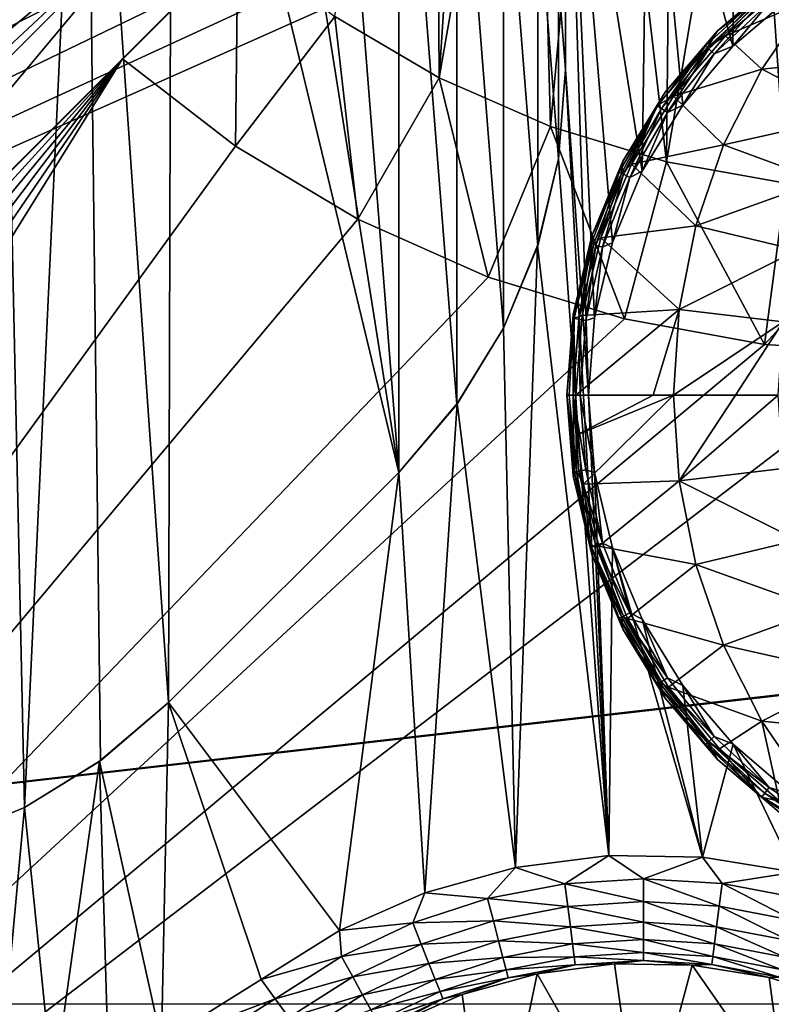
# Model space of a CAD drawing. Header units: metres. Extents: x -205 to 205, y -104 to 104.
# Tile 585 of 656: x -45.78 to -38.85, y -54.57 to -45.5. Entities that reach past the tile are written whole.
import ezdxf

# ---------------------------------------------------------------- set-up
doc = ezdxf.new("R2010")
doc.units = ezdxf.units.M
doc.layers.add('solid_01_2-CONSUMER_EHM_BOX_SW0001', color=7, linetype='CONTINUOUS')

msp = doc.modelspace()

# ---------------------------------------------------------------- linework, layer by layer
at = {"layer": 'solid_01_2-CONSUMER_EHM_BOX_SW0001'}
for points in [[(-200.010849, -74.958488), (-200.010773, 75.041512), (-0.010778, 75.04142)], [(-0.010849, -74.95858), (-200.010849, -74.958488), (-0.010778, 75.04142)], [(-43.000065, -37.458561, 75), (-63.601807, -24.424149, 75), (-63.60397, -54.56757, 75)], [(-42.945229, -38.233303, 75), (-43.000065, -37.458561, 75), (-63.60397, -54.56757, 75)], [(-42.77953, -39.000404, 75), (-42.945229, -38.233303, 75), (-63.60397, -54.56757, 75)], [(-42.505062, -39.738918, 75), (-42.77953, -39.000404, 75), (-63.60397, -54.56757, 75)], [(-42.128551, -40.429611, 75), (-42.505062, -39.738918, 75), (-63.60397, -54.56757, 75)], [(-41.91357, -46.035057, 63.099998), (-42.877831, -45.470287, 63.099998), (-41.95409, -39.728001, 63.099998)], [(-41.91357, -46.035057, 63.099998), (-41.95409, -39.728001, 63.099998), (-41.545155, -40.397488, 63.099998)], [(-41.657528, -41.059326, 75), (-42.128551, -40.429611, 75), (-63.60397, -54.56757, 75)], [(-41.91357, -46.035057, 63.099998), (-41.545155, -40.397488, 63.099998), (-41.034801, -40.993294, 63.099998)], [(-46.000111, -40.708561, 3.5), (-46.498997, -53.072903, 3.5), (-45.737892, -52.757637, 3.5)], [(-46.000111, -40.708561, 3.5), (-45.737892, -52.757637, 3.5), (-45.178806, -40.773197, 3.5)], [(-45.178806, -40.773197, 3.5), (-45.737892, -52.757637, 3.5), (-45.035488, -52.327194, 3.5)], [(-45.178806, -40.773197, 3.5), (-45.035488, -52.327194, 3.5), (-44.409084, -51.792191, 3.5)], [(-45.178806, -40.773197, 3.5), (-44.409084, -51.792191, 3.5), (-44.377731, -40.965515, 3.5)], [(-44.377731, -40.965515, 3.5), (-44.409084, -51.792191, 3.5), (-42.287762, -49.670872, 3.5)], [(-44.377731, -40.965515, 3.5), (-42.287762, -49.670872, 3.5), (-43.616615, -41.280781, 3.5)], [(-40.88932, -46.48283, 63.099998), (-41.91357, -46.035057, 63.099998), (-41.034801, -40.993294, 63.099998)], [(-40.88932, -46.48283, 63.099998), (-41.034801, -40.993294, 63.099998), (-40.438995, -41.503647, 63.099998)], [(-41.100834, -41.616024, 75), (-41.657528, -41.059326, 75), (-63.60397, -54.56757, 75)], [(-43.616615, -41.280781, 3.5), (-42.287762, -49.670872, 3.5), (-42.914196, -41.711224, 3.5)], [(-39.819557, -46.807171, 63.099998), (-40.88932, -46.48283, 63.099998), (-40.438995, -41.503647, 63.099998)], [(-39.819557, -46.807171, 63.099998), (-40.438995, -41.503647, 63.099998), (-39.769508, -41.912586, 63.099998)], [(-40.471119, -42.087048, 75), (-41.100834, -41.616024, 75), (-63.60397, -54.56757, 75)], [(-42.914196, -41.711224, 3.5), (-42.287762, -49.670872, 3.5), (-42.287773, -42.246235, 3.5)], [(-39.819557, -46.807171, 63.099998), (-39.769508, -41.912586, 63.099998), (-39.045155, -42.213844, 63.099998)], [(-39.780426, -42.463554, 75), (-40.471119, -42.087048, 75), (-63.60397, -54.56757, 75)], [(-42.287773, -42.246235, 3.5), (-42.287762, -49.670872, 3.5), (-41.75275, -49.044453, 3.5)], [(-42.287773, -42.246235, 3.5), (-41.75275, -49.044453, 3.5), (-41.752758, -42.872654, 3.5)], [(-38.719475, -47.003571, 63.099998), (-39.819557, -46.807171, 63.099998), (-39.045155, -42.213844, 63.099998)], [(-38.719475, -47.003571, 63.099998), (-39.045155, -42.213844, 63.099998), (-38.291515, -42.39439, 63.099998)], [(-39.041912, -42.738026, 75), (-39.780426, -42.463554, 75), (-63.60397, -54.56757, 75)], [(-40.814713, -45.137249, 13.5), (-40.751259, -45.958538, 13.5), (-40.741215, -42.507816, 13.5)], [(-40.539307, -48.958561, 13.5), (-40.741215, -42.507816, 13.5), (-40.751259, -45.958538, 13.5)], [(-40.043549, -46.893223, 13.5), (-39.987732, -42.918556, 13.5), (-40.741215, -42.507816, 13.5)], [(-40.483349, -48.247166, 13.5), (-40.741215, -42.507816, 13.5), (-40.539307, -48.958561, 13.5)], [(-40.31673, -47.552895, 13.5), (-40.043549, -46.893223, 13.5), (-40.741215, -42.507816, 13.5)], [(-40.483349, -48.247166, 13.5), (-40.31673, -47.552895, 13.5), (-40.741215, -42.507816, 13.5)], [(-38.274811, -42.903725, 75), (-39.041912, -42.738026, 75), (-63.60397, -54.56757, 75)], [(-37.500069, -42.958565, 75), (-38.274811, -42.903725, 75), (-63.60397, -54.56757, 75)], [(38.274673, -42.903759, 75), (-63.60397, -54.56757, 75), (63.596031, -54.576706, 75)], [(38.274673, -42.903759, 75), (37.499931, -42.958599, 75), (-63.60397, -54.56757, 75)], [(-41.752758, -42.872654, 3.5), (-41.75275, -49.044453, 3.5), (-41.322304, -48.342041, 3.5)], [(-41.752758, -42.872654, 3.5), (-41.322304, -48.342041, 3.5), (-41.322308, -43.575069, 3.5)], [(-40.043549, -46.893223, 13.5), (-39.670528, -46.284409, 13.5), (-39.987732, -42.918556, 13.5)], [(-39.206863, -45.741447, 13.5), (-39.182079, -43.217976, 13.5), (-39.987732, -42.918556, 13.5)], [(-39.670528, -46.284409, 13.5), (-39.206863, -45.741447, 13.5), (-39.987732, -42.918556, 13.5)], [(37.499931, -42.958599, 75), (-37.500069, -42.958565, 75), (-63.60397, -54.56757, 75)], [(-39.206863, -45.741447, 13.5), (-38.663963, -45.277706, 13.5), (-39.182079, -43.217976, 13.5)], [(-41.322308, -43.575069, 3.5), (-41.322304, -48.342041, 3.5), (-41.007034, -47.580929, 3.5)], [(-41.322308, -43.575069, 3.5), (-41.007034, -47.580929, 3.5), (-41.007038, -44.336182, 3.5)], [(-44.865807, -43.77087, 63.120499), (-50.740128, -49.644348, 65.42598), (-45.893673, -44.798588, 69.5)], [(-44.356373, -44.322094, 63.120499), (-50.740128, -49.644348, 65.42598), (-44.865807, -43.77087, 63.120499)], [(-44.356373, -44.322094, 63.120499), (-59.312485, -59.276058, 69), (-59.8363, -58.739212, 69)], [(-44.356373, -44.322094, 63.120499), (-59.8363, -58.739212, 69), (-50.740128, -49.644348, 65.42598)], [(-44.356373, -44.322094, 63.120499), (-49.73373, -50.759262, 65.447258), (-59.312485, -59.276058, 69)], [(-44.356373, -44.322094, 63.120499), (-43.805225, -44.831608, 63.120499), (-49.73373, -50.759262, 65.447258)], [(-41.007038, -44.336182, 3.5), (-41.007034, -47.580929, 3.5), (-40.814713, -46.779854, 3.5)], [(-41.007038, -44.336182, 3.5), (-40.814713, -46.779854, 3.5), (-40.814713, -45.137257, 3.5)], [(-44.833088, -45.859322, 69.5), (-43.769485, -44.795872, 63.099998), (-43.769485, -44.795872, 69.5)], [(-43.792831, -46.662453, 69.5), (-44.833088, -45.859322, 69.5), (-43.769485, -44.795872, 69.5)], [(-43.805225, -44.831608, 63.120499), (-43.769485, -44.795872, 63.099998), (-44.833088, -45.859322, 69.5)], [(-42.877831, -45.470287, 69.5), (-43.792831, -46.662453, 69.5), (-43.769485, -44.795872, 69.5)], [(-43.805225, -44.831608, 63.120499), (-44.833088, -45.859322, 69.5), (-49.73373, -50.759262, 65.447258)], [(-40.750076, -45.958557, 3.5), (-40.751259, -45.958538, 13.5), (-40.814713, -45.137249, 13.5)], [(-40.814713, -45.137257, 3.5), (-40.750076, -45.958557, 3.5), (-40.814713, -45.137249, 13.5)], [(-40.814713, -45.137257, 3.5), (-40.814713, -46.779854, 3.5), (-40.750076, -45.958557, 3.5)], [(-39.348068, -45.599808, 13.7), (-39.348068, -45.599808, 17.098219), (-38.781292, -45.115734, 17.098219)], [(-38.926796, -45.275063, 17.216368), (-38.781292, -45.115734, 17.098219), (-39.348068, -45.599808, 17.098219)], [(-38.781292, -45.115738, 13.7), (-39.348068, -45.599808, 13.7), (-38.781292, -45.115734, 17.098219)], [(-38.941391, -45.256767, 13.623464), (-39.348068, -45.599808, 13.7), (-38.781292, -45.115738, 13.7)], [(-38.926796, -45.275063, 17.216368), (-39.276405, -45.646049, 17.260666), (-38.714825, -45.170513, 17.260666)], [(-38.501278, -45.311565, 17.425343), (-38.714825, -45.170513, 17.260666), (-39.276405, -45.646049, 17.260666)], [(-38.941391, -45.256767, 13.623464), (-39.46014, -45.738098, 13.623464), (-39.348068, -45.599808, 13.7)], [(-39.428322, -45.767624, 13.558523), (-39.46014, -45.738098, 13.623464), (-38.941391, -45.256767, 13.623464)], [(-39.442986, -45.754017, 17.216368), (-38.926796, -45.275063, 17.216368), (-39.348068, -45.599808, 17.098219)], [(-38.926796, -45.275063, 17.216368), (-39.442986, -45.754017, 17.216368), (-39.276405, -45.646049, 17.260666)], [(-38.914326, -45.290707, 13.558523), (-39.428322, -45.767624, 13.558523), (-38.941391, -45.256767, 13.623464)], [(-38.873814, -45.341503, 13.515164), (-38.663963, -45.277706, 13.5), (-39.206863, -45.741447, 13.5)], [(-38.914326, -45.290707, 13.558523), (-39.380692, -45.811817, 13.515164), (-39.428322, -45.767624, 13.558523)], [(-38.914326, -45.290707, 13.558523), (-38.873814, -45.341503, 13.515164), (-39.380692, -45.811817, 13.515164)], [(-39.380692, -45.811817, 13.515164), (-38.873814, -45.341503, 13.515164), (-39.206863, -45.741447, 13.5)], [(-38.941391, -45.953442, 17.563866), (-38.501278, -45.311565, 17.425343), (-39.276405, -45.646049, 17.260666)], [(-38.941391, -45.953442, 17.563866), (-37.721092, -45.832745, 17.920328), (-38.501278, -45.311565, 17.425343)], [(-42.877831, -45.470287, 69.5), (-42.664738, -47.335518, 69.5), (-43.792831, -46.662453, 69.5)], [(-42.877831, -45.470287, 69.5), (-42.877831, -45.470287, 63.099998), (-41.91357, -46.035057, 63.099998)], [(-42.877831, -45.470287, 69.5), (-41.91357, -46.035057, 63.099998), (-41.91357, -46.035057, 69.5)], [(-42.877831, -45.470287, 69.5), (-41.91357, -46.035057, 69.5), (-42.664738, -47.335518, 69.5)], [(-39.832138, -46.166588, 13.7), (-39.832138, -46.166588, 17.098219), (-39.348068, -45.599808, 17.098219)], [(-39.442986, -45.754017, 17.216368), (-39.348068, -45.599808, 17.098219), (-39.832138, -46.166588, 17.098219)], [(-39.348068, -45.599808, 13.7), (-39.832138, -46.166588, 13.7), (-39.348068, -45.599808, 17.098219)], [(-39.46014, -45.738098, 13.623464), (-39.832138, -46.166588, 13.7), (-39.348068, -45.599808, 13.7)], [(-39.442986, -45.754017, 17.216368), (-39.756256, -46.203957, 17.260666), (-39.276405, -45.646049, 17.260666)], [(-38.941391, -45.953442, 17.563866), (-39.276405, -45.646049, 17.260666), (-39.756256, -46.203957, 17.260666)], [(-39.905773, -46.288357, 17.160311), (-39.442986, -45.754017, 17.216368), (-39.832138, -46.166588, 17.098219)], [(-39.442986, -45.754017, 17.216368), (-39.905773, -46.288357, 17.160311), (-39.756256, -46.203957, 17.260666)], [(-39.46014, -45.738098, 13.623464), (-39.90136, -46.291367, 13.623464), (-39.832138, -46.166588, 13.7)], [(-39.865494, -46.315823, 13.558523), (-39.90136, -46.291367, 13.623464), (-39.46014, -45.738098, 13.623464)], [(-39.428322, -45.767624, 13.558523), (-39.865494, -46.315823, 13.558523), (-39.46014, -45.738098, 13.623464)], [(-39.428322, -45.767624, 13.558523), (-39.81181, -46.352425, 13.515164), (-39.865494, -46.315823, 13.558523)], [(-39.428322, -45.767624, 13.558523), (-39.380692, -45.811817, 13.515164), (-39.81181, -46.352425, 13.515164)], [(-39.81181, -46.352425, 13.515164), (-39.380692, -45.811817, 13.515164), (-39.670528, -46.284409, 13.5)], [(-39.380692, -45.811817, 13.515164), (-39.206863, -45.741447, 13.5), (-39.670528, -46.284409, 13.5)], [(-58.21785, -60.563206, 72), (-58.995285, -60.019485, 72), (-44.833088, -45.859322, 72)], [(-44.833088, -45.859322, 69.5), (-44.833088, -45.859322, 72), (-58.995285, -60.019485, 72)], [(-49.73373, -50.759262, 65.447258), (-44.833088, -45.859322, 69.5), (-58.995285, -60.019485, 72)], [(-57.374626, -60.996548, 72), (-58.21785, -60.563206, 72), (-44.833088, -45.859322, 72)], [(-56.479488, -61.312283, 72), (-57.374626, -60.996548, 72), (-44.833088, -45.859322, 72)], [(-55.550991, -61.50386, 72), (-56.479488, -61.312283, 72), (-44.833088, -45.859322, 72)], [(-54.604473, -61.568218, 72), (-55.550991, -61.50386, 72), (-44.833088, -45.859322, 72)], [(-43.792831, -46.662453, 72), (-54.604473, -61.568218, 72), (-44.833088, -45.859322, 72)], [(-43.792831, -46.662453, 69.5), (-43.792831, -46.662453, 72), (-44.833088, -45.859322, 72)], [(-43.792831, -46.662453, 69.5), (-44.833088, -45.859322, 72), (-44.833088, -45.859322, 69.5)], [(-38.941391, -45.953442, 17.563866), (-38.095932, -46.383846, 18.038307), (-37.721092, -45.832745, 17.920328)], [(-40.814713, -46.779854, 3.5), (-40.814705, -46.779827, 13.5), (-40.751259, -45.958538, 13.5)], [(-40.750076, -45.958557, 3.5), (-40.814713, -46.779854, 3.5), (-40.751259, -45.958538, 13.5)], [(-40.751259, -45.958538, 13.5), (-40.814705, -46.779827, 13.5), (-40.351997, -53.201195, 13.5)], [(-40.539307, -48.958561, 13.5), (-40.751259, -45.958538, 13.5), (-40.351997, -53.201195, 13.5)], [(-39.292759, -46.652866, 17.674458), (-38.941391, -45.953442, 17.563866), (-39.756256, -46.203957, 17.260666)], [(-39.292759, -46.652866, 17.674458), (-38.095932, -46.383846, 18.038307), (-38.941391, -45.953442, 17.563866)], [(-41.91357, -46.035057, 69.5), (-41.463902, -47.869511, 69.5), (-42.664738, -47.335518, 69.5)], [(-41.91357, -46.035057, 69.5), (-41.91357, -46.035057, 63.099998), (-40.88932, -46.48283, 63.099998)], [(-41.91357, -46.035057, 69.5), (-40.88932, -46.48283, 63.099998), (-40.88932, -46.48283, 69.5)], [(-41.91357, -46.035057, 69.5), (-40.88932, -46.48283, 69.5), (-41.463902, -47.869511, 69.5)], [(-40.221588, -46.802109, 13.7), (-40.221588, -46.802109, 17.098219), (-39.832138, -46.166588, 17.098219)], [(-39.905773, -46.288357, 17.160311), (-39.832138, -46.166588, 17.098219), (-40.221588, -46.802109, 17.098219)], [(-39.832138, -46.166588, 13.7), (-40.221588, -46.802109, 13.7), (-39.832138, -46.166588, 17.098219)], [(-39.90136, -46.291367, 13.623464), (-40.221588, -46.802109, 13.7), (-39.832138, -46.166588, 13.7)], [(-39.905773, -46.288357, 17.160311), (-40.142441, -46.830357, 17.260666), (-39.756256, -46.203957, 17.260666)], [(-39.292759, -46.652866, 17.674458), (-39.756256, -46.203957, 17.260666), (-40.142441, -46.830357, 17.260666)], [(-39.90136, -46.291367, 13.623464), (-40.255192, -46.904221, 13.623464), (-40.221588, -46.802109, 13.7)], [(-40.21608, -46.923054, 13.558523), (-40.255192, -46.904221, 13.623464), (-39.90136, -46.291367, 13.623464)], [(-40.234104, -46.914375, 17.216368), (-39.905773, -46.288357, 17.160311), (-40.221588, -46.802109, 17.098219)], [(-39.905773, -46.288357, 17.160311), (-40.234104, -46.914375, 17.216368), (-40.142441, -46.830357, 17.260666)], [(-39.865494, -46.315823, 13.558523), (-40.21608, -46.923054, 13.558523), (-39.90136, -46.291367, 13.623464)], [(-39.865494, -46.315823, 13.558523), (-40.157539, -46.951244, 13.515164), (-40.21608, -46.923054, 13.558523)], [(-39.865494, -46.315823, 13.558523), (-39.81181, -46.352425, 13.515164), (-40.157539, -46.951244, 13.515164)], [(-40.157539, -46.951244, 13.515164), (-39.81181, -46.352425, 13.515164), (-40.043549, -46.893223, 13.5)], [(-39.81181, -46.352425, 13.515164), (-39.670528, -46.284409, 13.5), (-40.043549, -46.893223, 13.5)], [(-39.292759, -46.652866, 17.674458), (-38.395092, -46.983654, 18.132467), (-38.095932, -46.383846, 18.038307)], [(-40.88932, -46.48283, 69.5), (-40.207951, -48.256481, 69.5), (-41.463902, -47.869511, 69.5)], [(-40.88932, -46.48283, 69.5), (-40.88932, -46.48283, 63.099998), (-39.819557, -46.807171, 63.099998)], [(-40.88932, -46.48283, 69.5), (-39.819557, -46.807171, 63.099998), (-39.819557, -46.807171, 69.5)], [(-40.88932, -46.48283, 69.5), (-39.819557, -46.807171, 69.5), (-40.207951, -48.256481, 69.5)], [(-43.792831, -46.662453, 72), (-42.664738, -47.335518, 72), (-54.604473, -61.568218, 72)], [(-42.664738, -47.335518, 69.5), (-42.664738, -47.335518, 72), (-43.792831, -46.662453, 72)], [(-42.664738, -47.335518, 69.5), (-43.792831, -46.662453, 72), (-43.792831, -46.662453, 69.5)], [(-39.54866, -47.396454, 17.755001), (-39.292759, -46.652866, 17.674458), (-40.142441, -46.830357, 17.260666)], [(-39.54866, -47.396454, 17.755001), (-38.395092, -46.983654, 18.132467), (-39.292759, -46.652866, 17.674458)], [(-40.814705, -46.779827, 13.5), (-41.008152, -47.580524, 13.5), (-40.351997, -53.201195, 13.5)], [(-41.007034, -47.580929, 3.5), (-41.008152, -47.580524, 13.5), (-40.814705, -46.779827, 13.5)], [(-40.814713, -46.779854, 3.5), (-41.007034, -47.580929, 3.5), (-40.814705, -46.779827, 13.5)], [(-40.506824, -47.490734, 13.7), (-40.506824, -47.490734, 17.098219), (-40.221588, -46.802109, 17.098219)], [(-40.234104, -46.914375, 17.216368), (-40.221588, -46.802109, 17.098219), (-40.506824, -47.490734, 17.098219)], [(-40.221588, -46.802109, 13.7), (-40.506824, -47.490734, 13.7), (-40.221588, -46.802109, 17.098219)], [(-40.255192, -46.904221, 13.623464), (-40.506824, -47.490734, 13.7), (-40.221588, -46.802109, 13.7)], [(-39.819557, -46.807171, 69.5), (-38.915398, -48.490837, 69.5), (-40.207951, -48.256481, 69.5)], [(-39.819557, -46.807171, 69.5), (-39.819557, -46.807171, 63.099998), (-38.719475, -47.003571, 63.099998)], [(-39.819557, -46.807171, 69.5), (-38.719475, -47.003571, 63.099998), (-38.719475, -47.003571, 69.5)], [(-39.819557, -46.807171, 69.5), (-38.719475, -47.003571, 69.5), (-38.915398, -48.490837, 69.5)], [(-40.255192, -46.904221, 13.623464), (-40.513729, -47.562962, 13.623464), (-40.506824, -47.490734, 13.7)], [(-40.472248, -47.575756, 13.558523), (-40.513729, -47.562962, 13.623464), (-40.255192, -46.904221, 13.623464)], [(-40.21608, -46.923054, 13.558523), (-40.472248, -47.575756, 13.558523), (-40.255192, -46.904221, 13.623464)], [(-40.234104, -46.914375, 17.216368), (-40.425354, -47.509682, 17.260666), (-40.142441, -46.830357, 17.260666)], [(-39.54866, -47.396454, 17.755001), (-40.142441, -46.830357, 17.260666), (-40.425354, -47.509682, 17.260666)], [(-40.157539, -46.951244, 13.515164), (-40.043549, -46.893223, 13.5), (-40.31673, -47.552895, 13.5)], [(-40.491364, -47.569859, 17.216368), (-40.234104, -46.914375, 17.216368), (-40.506824, -47.490734, 17.098219)], [(-40.234104, -46.914375, 17.216368), (-40.491364, -47.569859, 17.216368), (-40.425354, -47.509682, 17.260666)], [(-40.21608, -46.923054, 13.558523), (-40.41016, -47.59491, 13.515164), (-40.472248, -47.575756, 13.558523)], [(-40.21608, -46.923054, 13.558523), (-40.157539, -46.951244, 13.515164), (-40.41016, -47.59491, 13.515164)], [(-40.41016, -47.59491, 13.515164), (-40.157539, -46.951244, 13.515164), (-40.31673, -47.552895, 13.5)], [(-39.54866, -47.396454, 17.755001), (-38.612915, -47.620827, 18.201025), (-38.395092, -46.983654, 18.132467)], [(-38.719475, -47.003571, 69.5), (-37.603432, -47.069439, 69.5), (-38.915398, -48.490837, 69.5)], [(-37.603432, -47.069439, 69.5), (-37.603539, -48.569439, 69.5), (-38.915398, -48.490837, 69.5)], [(-42.664738, -47.335518, 72), (-41.463902, -47.869511, 72), (-54.604473, -61.568218, 72)], [(-41.463902, -47.869511, 69.5), (-41.463902, -47.869511, 72), (-42.664738, -47.335518, 72)], [(-41.463902, -47.869511, 69.5), (-42.664738, -47.335518, 72), (-42.664738, -47.335518, 69.5)], [(-39.704185, -48.169956, 17.803953), (-39.54866, -47.396454, 17.755001), (-40.425354, -47.509682, 17.260666)], [(-39.704185, -48.169956, 17.803953), (-38.612915, -47.620827, 18.201025), (-39.54866, -47.396454, 17.755001)], [(-40.680828, -48.2155, 13.7), (-40.680828, -48.2155, 17.098219), (-40.506824, -47.490734, 17.098219)], [(-40.491364, -47.569859, 17.216368), (-40.506824, -47.490734, 17.098219), (-40.680828, -48.2155, 17.098219)], [(-40.506824, -47.490734, 13.7), (-40.680828, -48.2155, 13.7), (-40.506824, -47.490734, 17.098219)], [(-40.513729, -47.562962, 13.623464), (-40.680828, -48.2155, 13.7), (-40.506824, -47.490734, 13.7)], [(-40.491364, -47.569859, 17.216368), (-40.597961, -48.225029, 17.260666), (-40.425354, -47.509682, 17.260666)], [(-39.704185, -48.169956, 17.803953), (-40.425354, -47.509682, 17.260666), (-40.597961, -48.225029, 17.260666)], [(-41.322304, -48.342041, 3.5), (-41.322285, -48.342007, 13.5), (-41.008152, -47.580524, 13.5)], [(-41.007034, -47.580929, 3.5), (-41.322304, -48.342041, 3.5), (-41.008152, -47.580524, 13.5)], [(-41.008152, -47.580524, 13.5), (-41.322285, -48.342007, 13.5), (-41.212288, -53.311172, 13.5)], [(-41.008152, -47.580524, 13.5), (-41.212288, -53.311172, 13.5), (-40.351997, -53.201195, 13.5)], [(-40.513729, -47.562962, 13.623464), (-40.6712, -48.25288, 13.623464), (-40.680828, -48.2155, 13.7)], [(-40.676479, -48.252083, 17.160311), (-40.491364, -47.569859, 17.216368), (-40.680828, -48.2155, 17.098219)], [(-40.491364, -47.569859, 17.216368), (-40.676479, -48.252083, 17.160311), (-40.597961, -48.225029, 17.260666)], [(-40.628273, -48.25935, 13.558523), (-40.6712, -48.25288, 13.623464), (-40.513729, -47.562962, 13.623464)], [(-40.472248, -47.575756, 13.558523), (-40.628273, -48.25935, 13.558523), (-40.513729, -47.562962, 13.623464)], [(-40.472248, -47.575756, 13.558523), (-40.564026, -48.269035, 13.515164), (-40.628273, -48.25935, 13.558523)], [(-40.472248, -47.575756, 13.558523), (-40.41016, -47.59491, 13.515164), (-40.564026, -48.269035, 13.515164)], [(-40.564026, -48.269035, 13.515164), (-40.41016, -47.59491, 13.515164), (-40.483349, -48.247166, 13.5)], [(-40.41016, -47.59491, 13.515164), (-40.31673, -47.552895, 13.5), (-40.483349, -48.247166, 13.5)], [(-39.704185, -48.169956, 17.803953), (-38.745277, -48.283306, 18.242687), (-38.612915, -47.620827, 18.201025)], [(-41.463902, -47.869511, 72), (-40.207951, -48.256481, 72), (-54.604473, -61.568218, 72)], [(-40.207951, -48.256481, 69.5), (-40.207951, -48.256481, 72), (-41.463902, -47.869511, 72)], [(-40.207951, -48.256481, 69.5), (-41.463902, -47.869511, 72), (-41.463902, -47.869511, 69.5)], [(-39.704185, -48.169956, 17.803953), (-40.597961, -48.225029, 17.260666), (-40.655975, -48.958561, 17.260666)], [(-39.704185, -48.169956, 17.803953), (-40.655975, -48.958561, 17.260666), (-39.942532, -48.958561, 17.717804)], [(-39.704185, -48.169956, 17.803953), (-39.942532, -48.958561, 17.717804), (-39.756363, -48.958561, 17.820374)], [(-39.704185, -48.169956, 17.803953), (-39.756363, -48.958561, 17.820374), (-38.745277, -48.283306, 18.242687)], [(-40.207951, -48.256481, 72), (-38.915398, -48.490837, 72), (-54.604473, -61.568218, 72)], [(-40.739307, -48.958561, 13.7), (-40.739307, -48.958561, 17.098219), (-40.680828, -48.2155, 17.098219)], [(-40.676479, -48.252083, 17.160311), (-40.680828, -48.2155, 17.098219), (-40.739307, -48.958561, 17.098219)], [(-40.680828, -48.2155, 13.7), (-40.739307, -48.958561, 13.7), (-40.680828, -48.2155, 17.098219)], [(-40.680672, -48.958561, 13.558523), (-40.739307, -48.958561, 13.7), (-40.680828, -48.2155, 13.7)], [(-40.717258, -48.958561, 17.189507), (-40.676479, -48.252083, 17.160311), (-40.739307, -48.958561, 17.098219)], [(-40.717258, -48.958561, 17.189507), (-40.655975, -48.958561, 17.260666), (-40.676479, -48.252083, 17.160311)], [(-40.6712, -48.25288, 13.623464), (-40.680672, -48.958561, 13.558523), (-40.680828, -48.2155, 13.7)], [(-40.628273, -48.25935, 13.558523), (-40.680672, -48.958561, 13.558523), (-40.6712, -48.25288, 13.623464)], [(-40.628273, -48.25935, 13.558523), (-40.6157, -48.958561, 13.515164), (-40.680672, -48.958561, 13.558523)], [(-40.676479, -48.252083, 17.160311), (-40.655975, -48.958561, 17.260666), (-40.597961, -48.225029, 17.260666)], [(-40.628273, -48.25935, 13.558523), (-40.564026, -48.269035, 13.515164), (-40.6157, -48.958561, 13.515164)], [(-40.564026, -48.269035, 13.515164), (-40.539307, -48.958561, 13.5), (-40.6157, -48.958561, 13.515164)], [(-40.564026, -48.269035, 13.515164), (-40.483349, -48.247166, 13.5), (-40.539307, -48.958561, 13.5)], [(-38.915398, -48.490837, 69.5), (-38.915398, -48.490837, 72), (-40.207951, -48.256481, 72)], [(-38.915398, -48.490837, 69.5), (-40.207951, -48.256481, 72), (-40.207951, -48.256481, 69.5)], [(-41.75275, -49.044453, 3.5), (-41.747787, -49.035603, 13.5), (-41.322285, -48.342007, 13.5)], [(-41.322304, -48.342041, 3.5), (-41.75275, -49.044453, 3.5), (-41.322285, -48.342007, 13.5)], [(-41.322285, -48.342007, 13.5), (-41.747787, -49.035603, 13.5), (-41.212288, -53.311172, 13.5)], [(-38.745277, -48.283306, 18.242687), (-39.756363, -48.958561, 17.820374), (-39.184742, -48.958561, 18.096916)], [(-38.745277, -48.283306, 18.242687), (-39.184742, -48.958561, 18.096916), (-38.789673, -48.958561, 18.256664)], [(-38.915398, -48.490837, 72), (-37.603539, -48.569439, 72), (-54.604473, -61.568218, 72)], [(-37.603539, -48.569439, 69.5), (-37.603539, -48.569439, 72), (-38.915398, -48.490837, 72)], [(-37.603539, -48.569439, 69.5), (-38.915398, -48.490837, 72), (-38.915398, -48.490837, 69.5)], [(-37.603539, -48.569439, 72), (-37.604473, -61.569439, 72), (-54.604473, -61.568218, 72)], [(-40.680824, -49.701649, 13.7), (-40.739307, -48.958561, 17.098219), (-40.739307, -48.958561, 13.7)], [(-40.680824, -49.701649, 13.7), (-40.680824, -49.701649, 17.098219), (-40.739307, -48.958561, 17.098219)], [(-40.6712, -49.664242, 13.623464), (-40.680824, -49.701649, 13.7), (-40.739307, -48.958561, 13.7)], [(-40.680672, -48.958561, 13.558523), (-40.6712, -49.664242, 13.623464), (-40.739307, -48.958561, 13.7)], [(-40.648056, -49.660755, 17.216368), (-40.717258, -48.958561, 17.189507), (-40.739307, -48.958561, 17.098219)], [(-40.680824, -49.701649, 17.098219), (-40.648056, -49.660755, 17.216368), (-40.739307, -48.958561, 17.098219)], [(-40.648056, -49.660755, 17.216368), (-40.655975, -48.958561, 17.260666), (-40.717258, -48.958561, 17.189507)], [(-40.680672, -48.958561, 13.558523), (-40.564026, -49.64809, 13.515164), (-40.628273, -49.657772, 13.558523)], [(-40.6157, -48.958561, 13.515164), (-40.564026, -49.64809, 13.515164), (-40.680672, -48.958561, 13.558523)], [(-40.628273, -49.657772, 13.558523), (-40.6712, -49.664242, 13.623464), (-40.680672, -48.958561, 13.558523)], [(-40.648056, -49.660755, 17.216368), (-40.64172, -49.32304, 17.260666), (-40.655975, -48.958561, 17.260666)], [(-39.942532, -48.958561, 17.717804), (-40.655975, -48.958561, 17.260666), (-40.64172, -49.32304, 17.260666)], [(-39.756363, -48.958561, 17.820374), (-40.64172, -49.32304, 17.260666), (-40.583576, -49.777382, 17.260666)], [(-39.756363, -48.958561, 17.820374), (-39.942532, -48.958561, 17.717804), (-40.64172, -49.32304, 17.260666)], [(-40.6157, -48.958561, 13.515164), (-40.539307, -48.958561, 13.5), (-40.483292, -49.670315, 13.5)], [(-40.564026, -49.64809, 13.515164), (-40.6157, -48.958561, 13.515164), (-40.483292, -49.670315, 13.5)], [(-39.704224, -49.746861, 17.803967), (-39.756363, -48.958561, 17.820374), (-40.583576, -49.777382, 17.260666)], [(-40.483292, -49.670315, 13.5), (-40.539307, -48.958561, 13.5), (-40.351997, -53.201195, 13.5)], [(-39.184742, -48.958561, 18.096916), (-39.756363, -48.958561, 17.820374), (-39.704224, -49.746861, 17.803967)], [(-38.789673, -48.958561, 18.256664), (-39.184742, -48.958561, 18.096916), (-39.704224, -49.746861, 17.803967)], [(-38.745274, -49.633801, 18.242689), (-38.789673, -48.958561, 18.256664), (-39.704224, -49.746861, 17.803967)], [(-41.747787, -49.035603, 13.5), (-42.287762, -49.670872, 13.5), (-42.046284, -53.54351, 13.5)], [(-42.287762, -49.670872, 3.5), (-42.287762, -49.670872, 13.5), (-41.747787, -49.035603, 13.5)], [(-41.75275, -49.044453, 3.5), (-42.287762, -49.670872, 3.5), (-41.747787, -49.035603, 13.5)], [(-41.747787, -49.035603, 13.5), (-42.046284, -53.54351, 13.5), (-41.212288, -53.311172, 13.5)], [(-40.648056, -49.660755, 17.216368), (-40.583576, -49.777382, 17.260666), (-40.64172, -49.32304, 17.260666)], [(-38.612915, -50.296265, 18.201031), (-38.745274, -49.633801, 18.242689), (-39.704224, -49.746861, 17.803967)], [(-42.287762, -49.670872, 13.5), (-44.409084, -51.792191, 13.5), (-42.833862, -53.891171, 13.5)], [(-42.287762, -49.670872, 3.5), (-44.409084, -51.792191, 13.5), (-42.287762, -49.670872, 13.5)], [(-42.287762, -49.670872, 3.5), (-44.409084, -51.792191, 3.5), (-44.409084, -51.792191, 13.5)], [(-42.287762, -49.670872, 13.5), (-42.833862, -53.891171, 13.5), (-42.046284, -53.54351, 13.5)], [(-40.680824, -49.701649, 17.098219), (-40.518837, -50.355736, 17.160311), (-40.648056, -49.660755, 17.216368)], [(-40.6712, -49.664242, 13.623464), (-40.513729, -50.35416, 13.623464), (-40.680824, -49.701649, 13.7)], [(-40.680824, -49.701649, 17.098219), (-40.506821, -50.426414, 17.098219), (-40.518837, -50.355736, 17.160311)], [(-40.506821, -50.426414, 13.7), (-40.506821, -50.426414, 17.098219), (-40.680824, -49.701649, 17.098219)], [(-40.680824, -49.701649, 13.7), (-40.506821, -50.426414, 13.7), (-40.680824, -49.701649, 17.098219)], [(-40.513729, -50.35416, 13.623464), (-40.506821, -50.426414, 13.7), (-40.680824, -49.701649, 13.7)], [(-40.628273, -49.657772, 13.558523), (-40.472248, -50.341366, 13.558523), (-40.6712, -49.664242, 13.623464)], [(-40.472248, -50.341366, 13.558523), (-40.513729, -50.35416, 13.623464), (-40.6712, -49.664242, 13.623464)], [(-40.648056, -49.660755, 17.216368), (-40.518837, -50.355736, 17.160311), (-40.583576, -49.777382, 17.260666)], [(-40.628273, -49.657772, 13.558523), (-40.564026, -49.64809, 13.515164), (-40.41016, -50.322216, 13.515164)], [(-40.628273, -49.657772, 13.558523), (-40.41016, -50.322216, 13.515164), (-40.472248, -50.341366, 13.558523)], [(-40.41016, -50.322216, 13.515164), (-40.564026, -49.64809, 13.515164), (-40.483292, -49.670315, 13.5)], [(-40.316612, -50.364594, 13.5), (-40.483292, -49.670315, 13.5), (-40.351997, -53.201195, 13.5)], [(-40.41016, -50.322216, 13.515164), (-40.483292, -49.670315, 13.5), (-40.316612, -50.364594, 13.5)], [(-39.704224, -49.746861, 17.803967), (-40.583576, -49.777382, 17.260666), (-40.44392, -50.349316, 17.260666)], [(-40.518837, -50.355736, 17.160311), (-40.44392, -50.349316, 17.260666), (-40.583576, -49.777382, 17.260666)], [(-39.548817, -50.520077, 17.755054), (-39.704224, -49.746861, 17.803967), (-40.44392, -50.349316, 17.260666)], [(-38.612915, -50.296265, 18.201031), (-39.704224, -49.746861, 17.803967), (-39.548817, -50.520077, 17.755054)], [(-40.518837, -50.355736, 17.160311), (-40.234108, -51.00275, 17.216368), (-40.44392, -50.349316, 17.260666)], [(-40.506821, -50.426414, 17.098219), (-40.234108, -51.00275, 17.216368), (-40.518837, -50.355736, 17.160311)], [(-40.472248, -50.341366, 13.558523), (-40.216084, -50.994068, 13.558523), (-40.513729, -50.35416, 13.623464)], [(-40.513729, -50.35416, 13.623464), (-40.255196, -51.012905, 13.623464), (-40.506821, -50.426414, 13.7)], [(-40.216084, -50.994068, 13.558523), (-40.255196, -51.012905, 13.623464), (-40.513729, -50.35416, 13.623464)], [(-40.472248, -50.341366, 13.558523), (-40.41016, -50.322216, 13.515164), (-40.157543, -50.965878, 13.515164)], [(-40.472248, -50.341366, 13.558523), (-40.157543, -50.965878, 13.515164), (-40.216084, -50.994068, 13.558523)], [(-40.234108, -51.00275, 17.216368), (-40.177601, -51.016712, 17.260666), (-40.44392, -50.349316, 17.260666)], [(-39.548817, -50.520077, 17.755054), (-40.44392, -50.349316, 17.260666), (-40.177601, -51.016712, 17.260666)], [(-40.157543, -50.965878, 13.515164), (-40.41016, -50.322216, 13.515164), (-40.316612, -50.364594, 13.5)], [(-38.395103, -50.933422, 18.132477), (-38.612915, -50.296265, 18.201031), (-39.548817, -50.520077, 17.755054)], [(-40.506821, -50.426414, 17.098219), (-40.221581, -51.115036, 17.098219), (-40.234108, -51.00275, 17.216368)], [(-40.221581, -51.115036, 13.7), (-40.221581, -51.115036, 17.098219), (-40.506821, -50.426414, 17.098219)], [(-40.506821, -50.426414, 13.7), (-40.221581, -51.115036, 13.7), (-40.506821, -50.426414, 17.098219)], [(-40.255196, -51.012905, 13.623464), (-40.221581, -51.115036, 13.7), (-40.506821, -50.426414, 13.7)], [(-40.316612, -50.364594, 13.5), (-40.351997, -53.201195, 13.5), (-39.486389, -53.216251, 13.5)], [(-40.043373, -51.024246, 13.5), (-40.316612, -50.364594, 13.5), (-39.486389, -53.216251, 13.5)], [(-40.157543, -50.965878, 13.515164), (-40.316612, -50.364594, 13.5), (-40.043373, -51.024246, 13.5)], [(-39.293114, -51.263409, 17.674574), (-39.548817, -50.520077, 17.755054), (-40.177601, -51.016712, 17.260666)], [(-38.395103, -50.933422, 18.132477), (-39.548817, -50.520077, 17.755054), (-39.293114, -51.263409, 17.674574)], [(-40.216084, -50.994068, 13.558523), (-39.865498, -51.601303, 13.558523), (-40.255196, -51.012905, 13.623464)], [(-40.216084, -50.994068, 13.558523), (-40.157543, -50.965878, 13.515164), (-39.811813, -51.564701, 13.515164)], [(-40.216084, -50.994068, 13.558523), (-39.811813, -51.564701, 13.515164), (-39.865498, -51.601303, 13.558523)], [(-39.811813, -51.564701, 13.515164), (-40.157543, -50.965878, 13.515164), (-40.043373, -51.024246, 13.5)], [(-38.095959, -51.533218, 18.038321), (-38.395103, -50.933422, 18.132477), (-39.293114, -51.263409, 17.674574)], [(-40.255196, -51.012905, 13.623464), (-39.901363, -51.625755, 13.623464), (-40.221581, -51.115036, 13.7)], [(-39.865498, -51.601303, 13.558523), (-39.901363, -51.625755, 13.623464), (-40.255196, -51.012905, 13.623464)], [(-40.221581, -51.115036, 17.098219), (-39.882027, -51.612572, 17.216368), (-40.234108, -51.00275, 17.216368)], [(-40.234108, -51.00275, 17.216368), (-39.882027, -51.612572, 17.216368), (-40.177601, -51.016712, 17.260666)], [(-39.882027, -51.612572, 17.216368), (-39.801548, -51.650146, 17.260666), (-40.177601, -51.016712, 17.260666)], [(-39.293114, -51.263409, 17.674574), (-40.177601, -51.016712, 17.260666), (-39.801548, -51.650146, 17.260666)], [(-39.670303, -51.63303, 13.5), (-40.043373, -51.024246, 13.5), (-39.486389, -53.216251, 13.5)], [(-39.811813, -51.564701, 13.515164), (-40.043373, -51.024246, 13.5), (-39.670303, -51.63303, 13.5)], [(-40.221581, -51.115036, 17.098219), (-39.832127, -51.750557, 17.098219), (-39.882027, -51.612572, 17.216368)], [(-39.832127, -51.750557, 13.7), (-39.832127, -51.750557, 17.098219), (-40.221581, -51.115036, 17.098219)], [(-40.221581, -51.115036, 13.7), (-39.832127, -51.750557, 13.7), (-40.221581, -51.115036, 17.098219)], [(-39.901363, -51.625755, 13.623464), (-39.832127, -51.750557, 13.7), (-40.221581, -51.115036, 13.7)], [(-38.942005, -51.962631, 17.564064), (-39.293114, -51.263409, 17.674574), (-39.801548, -51.650146, 17.260666)], [(-38.095959, -51.533218, 18.038321), (-39.293114, -51.263409, 17.674574), (-38.942005, -51.962631, 17.564064)], [(-37.721138, -52.084312, 17.920349), (-38.095959, -51.533218, 18.038321), (-38.942005, -51.962631, 17.564064)], [(-39.865498, -51.601303, 13.558523), (-39.428322, -52.149502, 13.558523), (-39.901363, -51.625755, 13.623464)], [(-39.901363, -51.625755, 13.623464), (-39.460144, -52.179028, 13.623464), (-39.832127, -51.750557, 13.7)], [(-39.428322, -52.149502, 13.558523), (-39.460144, -52.179028, 13.623464), (-39.901363, -51.625755, 13.623464)], [(-39.832127, -51.750557, 17.098219), (-39.442989, -52.163109, 17.216368), (-39.882027, -51.612572, 17.216368)], [(-39.882027, -51.612572, 17.216368), (-39.442989, -52.163109, 17.216368), (-39.801548, -51.650146, 17.260666)], [(-39.865498, -51.601303, 13.558523), (-39.811813, -51.564701, 13.515164), (-39.380695, -52.105309, 13.515164)], [(-39.865498, -51.601303, 13.558523), (-39.380695, -52.105309, 13.515164), (-39.428322, -52.149502, 13.558523)], [(-39.380695, -52.105309, 13.515164), (-39.811813, -51.564701, 13.515164), (-39.670303, -51.63303, 13.5)], [(-39.442989, -52.163109, 17.216368), (-39.330711, -52.216293, 17.260666), (-39.801548, -51.650146, 17.260666)], [(-38.942005, -51.962631, 17.564064), (-39.801548, -51.650146, 17.260666), (-39.330711, -52.216293, 17.260666)], [(-39.206589, -52.175953, 13.5), (-39.670303, -51.63303, 13.5), (-39.486389, -53.216251, 13.5)], [(-39.380695, -52.105309, 13.515164), (-39.670303, -51.63303, 13.5), (-39.206589, -52.175953, 13.5)], [(-44.409084, -51.792191, 13.5), (-45.044331, -52.332153, 13.5), (-44.473705, -54.91777, 13.5)], [(-45.035488, -52.327194, 3.5), (-45.044331, -52.332153, 13.5), (-44.409084, -51.792191, 13.5)], [(-45.035488, -52.327194, 3.5), (-44.409084, -51.792191, 13.5), (-44.409084, -51.792191, 3.5)], [(-44.409084, -51.792191, 13.5), (-44.473705, -54.91777, 13.5), (-43.557156, -54.343285, 13.5)], [(-44.409084, -51.792191, 13.5), (-43.557156, -54.343285, 13.5), (-42.833862, -53.891171, 13.5)], [(-39.832127, -51.750557, 17.098219), (-39.348053, -52.317333, 17.098219), (-39.442989, -52.163109, 17.216368)], [(-39.348053, -52.317333, 13.7), (-39.348053, -52.317333, 17.098219), (-39.832127, -51.750557, 17.098219)], [(-39.832127, -51.750557, 13.7), (-39.348053, -52.317333, 13.7), (-39.832127, -51.750557, 17.098219)], [(-39.460144, -52.179028, 13.623464), (-39.348053, -52.317333, 13.7), (-39.832127, -51.750557, 13.7)], [(-38.942005, -51.962631, 17.564064), (-39.330711, -52.216293, 17.260666), (-38.776703, -52.701317, 17.260666)], [(-38.502213, -52.604366, 17.425642), (-38.942005, -51.962631, 17.564064), (-38.776703, -52.701317, 17.260666)], [(-37.721138, -52.084312, 17.920349), (-38.942005, -51.962631, 17.564064), (-38.502213, -52.604366, 17.425642)], [(-39.428322, -52.149502, 13.558523), (-38.91433, -52.626419, 13.558523), (-39.460144, -52.179028, 13.623464)], [(-39.348053, -52.317333, 17.098219), (-38.944725, -52.664536, 17.160311), (-39.442989, -52.163109, 17.216368)], [(-39.442989, -52.163109, 17.216368), (-38.944725, -52.664536, 17.160311), (-39.330711, -52.216293, 17.260666)], [(-39.428322, -52.149502, 13.558523), (-39.380695, -52.105309, 13.515164), (-38.873817, -52.575623, 13.515164)], [(-39.428322, -52.149502, 13.558523), (-38.873817, -52.575623, 13.515164), (-38.91433, -52.626419, 13.558523)], [(-38.873817, -52.575623, 13.515164), (-39.380695, -52.105309, 13.515164), (-39.206589, -52.175953, 13.5)], [(-39.206589, -52.175953, 13.5), (-39.486389, -53.216251, 13.5), (-38.636677, -53.354607, 13.5)], [(-39.460144, -52.179028, 13.623464), (-38.941395, -52.660358, 13.623464), (-39.348053, -52.317333, 13.7)], [(-38.91433, -52.626419, 13.558523), (-38.941395, -52.660358, 13.623464), (-39.460144, -52.179028, 13.623464)], [(-38.944725, -52.664536, 17.160311), (-38.776703, -52.701317, 17.260666), (-39.330711, -52.216293, 17.260666)], [(-38.663651, -52.639648, 13.5), (-39.206589, -52.175953, 13.5), (-38.636677, -53.354607, 13.5)], [(-38.873817, -52.575623, 13.515164), (-39.206589, -52.175953, 13.5), (-38.663651, -52.639648, 13.5)], [(-45.044331, -52.332153, 13.5), (-45.737911, -52.757645, 13.5), (-45.47266, -55.363186, 13.5)], [(-45.737892, -52.757637, 3.5), (-45.737911, -52.757645, 13.5), (-45.044331, -52.332153, 13.5)], [(-45.035488, -52.327194, 3.5), (-45.737892, -52.757637, 3.5), (-45.044331, -52.332153, 13.5)], [(-45.044331, -52.332153, 13.5), (-45.47266, -55.363186, 13.5), (-44.964314, -55.157677, 13.5)], [(-45.044331, -52.332153, 13.5), (-44.964314, -55.157677, 13.5), (-44.473705, -54.91777, 13.5)], [(-39.348053, -52.317333, 17.098219), (-38.781277, -52.801403, 17.098219), (-38.944725, -52.664536, 17.160311)], [(-38.781277, -52.801403, 13.7), (-38.781277, -52.801403, 17.098219), (-39.348053, -52.317333, 17.098219)], [(-39.348053, -52.317333, 13.7), (-38.781277, -52.801403, 13.7), (-39.348053, -52.317333, 17.098219)], [(-38.941395, -52.660358, 13.623464), (-38.781277, -52.801403, 13.7), (-39.348053, -52.317333, 13.7)], [(-38.91433, -52.626419, 13.558523), (-38.334991, -53.021404, 13.558523), (-38.941395, -52.660358, 13.623464)], [(-38.91433, -52.626419, 13.558523), (-38.873817, -52.575623, 13.515164), (-38.302505, -52.965134, 13.515164)], [(-38.91433, -52.626419, 13.558523), (-38.302505, -52.965134, 13.515164), (-38.334991, -53.021404, 13.558523)], [(-38.302505, -52.965134, 13.515164), (-38.873817, -52.575623, 13.515164), (-38.663651, -52.639648, 13.5)], [(-38.781277, -52.801403, 17.098219), (-38.344994, -53.038731, 17.216368), (-38.944725, -52.664536, 17.160311)], [(-38.944725, -52.664536, 17.160311), (-38.344994, -53.038731, 17.216368), (-38.776703, -52.701317, 17.260666)], [(-38.941395, -52.660358, 13.623464), (-38.356697, -53.058998, 13.623464), (-38.781277, -52.801403, 13.7)], [(-38.334991, -53.021404, 13.558523), (-38.356697, -53.058998, 13.623464), (-38.941395, -52.660358, 13.623464)], [(-45.737911, -52.757645, 13.5), (-46.499374, -53.071777, 13.5), (-45.995548, -55.532608, 13.5)], [(-46.498997, -53.072903, 3.5), (-46.499374, -53.071777, 13.5), (-45.737911, -52.757645, 13.5)], [(-45.737892, -52.757637, 3.5), (-46.498997, -53.072903, 3.5), (-45.737911, -52.757645, 13.5)], [(-45.737911, -52.757645, 13.5), (-45.995548, -55.532608, 13.5), (-45.47266, -55.363186, 13.5)], [(-40.75592, -53.460793, 13.475053), (-40.351997, -53.201195, 13.5), (-41.212288, -53.311172, 13.5)], [(-40.75592, -53.460793, 13.475053), (-40.031853, -53.414299, 13.475021), (-40.351997, -53.201195, 13.5)], [(-40.031853, -53.414299, 13.475021), (-39.486389, -53.216251, 13.5), (-40.351997, -53.201195, 13.5)], [(-40.031853, -53.414299, 13.475021), (-39.307682, -53.458916, 13.47499), (-39.486389, -53.216251, 13.5)], [(-39.307682, -53.458916, 13.47499), (-38.636677, -53.354607, 13.5), (-39.486389, -53.216251, 13.5)], [(-41.468468, -53.597664, 13.475083), (-41.212288, -53.311172, 13.5), (-42.046284, -53.54351, 13.5)], [(-41.468468, -53.597664, 13.475083), (-40.75592, -53.460793, 13.475053), (-41.212288, -53.311172, 13.5)], [(-40.03154, -53.625896, 13.401054), (-40.031853, -53.414299, 13.475021), (-40.75592, -53.460793, 13.475053)], [(-39.333889, -53.668873, 13.400993), (-39.307682, -53.458916, 13.47499), (-40.031853, -53.414299, 13.475021)], [(-40.03154, -53.625896, 13.401054), (-39.333889, -53.668873, 13.400993), (-40.031853, -53.414299, 13.475021)], [(-39.307682, -53.458916, 13.47499), (-38.594833, -53.593937, 13.474959), (-38.636677, -53.354607, 13.5)], [(-40.729088, -53.670689, 13.401114), (-40.75592, -53.460793, 13.475053), (-41.468468, -53.597664, 13.475083)], [(-40.729088, -53.670689, 13.401114), (-40.03154, -53.625896, 13.401054), (-40.75592, -53.460793, 13.475053)], [(-39.333889, -53.668873, 13.400993), (-38.647144, -53.798943, 13.400932), (-39.307682, -53.458916, 13.47499)], [(-38.647144, -53.798943, 13.400932), (-38.594833, -53.593937, 13.474959), (-39.307682, -53.458916, 13.47499)], [(-42.15826, -53.822765, 13.475115), (-42.046284, -53.54351, 13.5), (-42.833862, -53.891171, 13.5)], [(-42.15826, -53.822765, 13.475115), (-41.468468, -53.597664, 13.475083), (-42.046284, -53.54351, 13.5)], [(-41.415543, -53.802555, 13.401175), (-41.468468, -53.597664, 13.475083), (-42.15826, -53.822765, 13.475115)], [(-41.415543, -53.802555, 13.401175), (-40.729088, -53.670689, 13.401114), (-41.468468, -53.597664, 13.475083)], [(-40.031258, -53.815701, 13.281814), (-40.03154, -53.625896, 13.401054), (-40.729088, -53.670689, 13.401114)], [(-39.357395, -53.857201, 13.281727), (-39.333889, -53.668873, 13.400993), (-40.03154, -53.625896, 13.401054)], [(-40.031258, -53.815701, 13.281814), (-39.357395, -53.857201, 13.281727), (-40.03154, -53.625896, 13.401054)], [(-40.705021, -53.858978, 13.281901), (-40.729088, -53.670689, 13.401114), (-41.415543, -53.802555, 13.401175)], [(-40.705021, -53.858978, 13.281901), (-40.031258, -53.815701, 13.281814), (-40.729088, -53.670689, 13.401114)], [(-39.357395, -53.857201, 13.281727), (-38.694061, -53.982822, 13.281639), (-39.333889, -53.668873, 13.400993)], [(-38.694061, -53.982822, 13.281639), (-38.647144, -53.798943, 13.400932), (-39.333889, -53.668873, 13.400993)], [(-42.08007, -54.019417, 13.401237), (-41.415543, -53.802555, 13.401175), (-42.15826, -53.822765, 13.475115)], [(-41.368061, -53.986359, 13.281989), (-41.415543, -53.802555, 13.401175), (-42.08007, -54.019417, 13.401237)], [(-41.368061, -53.986359, 13.281989), (-40.705021, -53.858978, 13.281901), (-41.415543, -53.802555, 13.401175)], [(-42.814423, -54.132545, 13.475146), (-42.833862, -53.891171, 13.5), (-43.557156, -54.343285, 13.5)], [(-42.814423, -54.132545, 13.475146), (-42.15826, -53.822765, 13.475115), (-42.833862, -53.891171, 13.5)], [(-42.08007, -54.019417, 13.401237), (-42.15826, -53.822765, 13.475115), (-42.814423, -54.132545, 13.475146)], [(-40.684925, -54.016201, 13.123402), (-40.705021, -53.858978, 13.281901), (-41.368061, -53.986359, 13.281989)], [(-40.031021, -53.974178, 13.123292), (-40.031258, -53.815701, 13.281814), (-40.705021, -53.858978, 13.281901)], [(-40.684925, -54.016201, 13.123402), (-40.031021, -53.974178, 13.123292), (-40.705021, -53.858978, 13.281901)], [(-39.377022, -54.014435, 13.123182), (-39.357395, -53.857201, 13.281727), (-40.031258, -53.815701, 13.281814)], [(-40.031021, -53.974178, 13.123292), (-39.377022, -54.014435, 13.123182), (-40.031258, -53.815701, 13.281814)], [(-39.377022, -54.014435, 13.123182), (-38.733234, -54.136337, 13.123073), (-39.357395, -53.857201, 13.281727)], [(-38.733234, -54.136337, 13.123073), (-38.694061, -53.982822, 13.281639), (-39.357395, -53.857201, 13.281727)], [(-42.009922, -54.195835, 13.282076), (-41.368061, -53.986359, 13.281989), (-42.08007, -54.019417, 13.401237)], [(-41.328411, -54.139843, 13.123511), (-41.368061, -53.986359, 13.281989), (-42.009922, -54.195835, 13.282076)], [(-41.328411, -54.139843, 13.123511), (-40.684925, -54.016201, 13.123402), (-41.368061, -53.986359, 13.281989)], [(-40.030846, -54.093365, 12.933455), (-40.031021, -53.974178, 13.123292), (-40.684925, -54.016201, 13.123402)], [(-39.391781, -54.132679, 12.933328), (-39.377022, -54.014435, 13.123182), (-40.031021, -53.974178, 13.123292)], [(-40.030846, -54.093365, 12.933455), (-39.391781, -54.132679, 12.933328), (-40.031021, -53.974178, 13.123292)], [(-42.712196, -54.317856, 13.401298), (-42.08007, -54.019417, 13.401237), (-42.814423, -54.132545, 13.475146)], [(-42.009922, -54.195835, 13.282076), (-42.08007, -54.019417, 13.401237), (-42.712196, -54.317856, 13.401298)], [(-40.669807, -54.134449, 12.93358), (-40.684925, -54.016201, 13.123402), (-41.328411, -54.139843, 13.123511)], [(-40.669807, -54.134449, 12.93358), (-40.030846, -54.093365, 12.933455), (-40.684925, -54.016201, 13.123402)], [(-39.391781, -54.132679, 12.933328), (-38.762688, -54.251774, 12.933201), (-39.377022, -54.014435, 13.123182)], [(-38.762688, -54.251774, 12.933201), (-38.733234, -54.136337, 13.123073), (-39.377022, -54.014435, 13.123182)], [(-42.814423, -54.132545, 13.475146), (-43.557156, -54.343285, 13.5), (-43.426598, -54.522125, 13.475177)], [(-42.712196, -54.317856, 13.401298), (-42.814423, -54.132545, 13.475146), (-43.426598, -54.522125, 13.475177)], [(-41.951344, -54.343163, 13.123621), (-41.328411, -54.139843, 13.123511), (-42.009922, -54.195835, 13.282076)], [(-41.298588, -54.255295, 12.933707), (-41.328411, -54.139843, 13.123511), (-41.951344, -54.343163, 13.123621)], [(-41.298588, -54.255295, 12.933707), (-40.669807, -54.134449, 12.93358), (-41.328411, -54.139843, 13.123511)], [(-41.298588, -54.255295, 12.933707), (-40.660431, -54.20779, 12.721974), (-40.669807, -54.134449, 12.93358)], [(-40.669807, -54.134449, 12.93358), (-40.030735, -54.167271, 12.721837), (-40.030846, -54.093365, 12.933455)], [(-40.669807, -54.134449, 12.93358), (-40.660431, -54.20779, 12.721974), (-40.030735, -54.167271, 12.721837)], [(-40.030735, -54.167271, 12.721837), (-40.660431, -54.20779, 12.721974), (-40.29982, -54.199837, 12.5)], [(-40.030735, -54.167271, 12.721837), (-40.29982, -54.199837, 12.5), (-39.5825, -54.211651, 12.5)], [(-40.030846, -54.093365, 12.933455), (-40.030735, -54.167271, 12.721837), (-39.400932, -54.20599, 12.721701)], [(-40.030846, -54.093365, 12.933455), (-39.400932, -54.20599, 12.721701), (-39.391781, -54.132679, 12.933328)], [(-39.400932, -54.20599, 12.721701), (-40.030735, -54.167271, 12.721837), (-39.5825, -54.211651, 12.5)], [(-39.391781, -54.132679, 12.933328), (-39.400932, -54.20599, 12.721701), (-38.780945, -54.32333, 12.721563)], [(-39.391781, -54.132679, 12.933328), (-38.780945, -54.32333, 12.721563), (-38.762688, -54.251774, 12.933201)], [(-42.620483, -54.484108, 13.282164), (-42.009922, -54.195835, 13.282076), (-42.712196, -54.317856, 13.401298)], [(-41.951344, -54.343163, 13.123621), (-42.009922, -54.195835, 13.282076), (-42.620483, -54.484108, 13.282164)], [(-41.907276, -54.453987, 12.933833), (-41.298588, -54.255295, 12.933707), (-41.951344, -54.343163, 13.123621)], [(-41.907276, -54.453987, 12.933833), (-41.28009, -54.326912, 12.722111), (-41.298588, -54.255295, 12.933707)], [(-41.298588, -54.255295, 12.933707), (-41.28009, -54.326912, 12.722111), (-40.660431, -54.20779, 12.721974)], [(-40.660431, -54.20779, 12.721974), (-41.28009, -54.326912, 12.722111), (-41.011452, -54.290802, 12.5)], [(-41.011452, -54.290802, 3.5), (-40.054409, -55.971306, 3.5), (-40.29982, -54.199837, 3.5)], [(-40.660431, -54.20779, 12.721974), (-41.011452, -54.290802, 12.5), (-40.29982, -54.199837, 12.5)], [(-40.29982, -54.199837, 3.5), (-40.29982, -54.199837, 12.5), (-41.011452, -54.290802, 12.5)], [(-41.011452, -54.290802, 3.5), (-40.29982, -54.199837, 3.5), (-41.011452, -54.290802, 12.5)], [(-40.29982, -54.199837, 3.5), (-40.054409, -55.971306, 3.5), (-39.5825, -54.211651, 3.5)], [(-39.5825, -54.211651, 3.5), (-39.5825, -54.211651, 12.5), (-40.29982, -54.199837, 12.5)], [(-40.29982, -54.199837, 3.5), (-39.5825, -54.211651, 3.5), (-40.29982, -54.199837, 12.5)], [(-39.5825, -54.211651, 3.5), (-40.054409, -55.971306, 3.5), (-38.722691, -55.447464, 3.5)], [(-39.400932, -54.20599, 12.721701), (-39.5825, -54.211651, 12.5), (-38.874252, -54.326004, 12.5)], [(-39.5825, -54.211651, 3.5), (-38.722691, -55.447464, 3.5), (-38.874252, -54.326004, 3.5)], [(-38.874252, -54.326004, 3.5), (-38.874252, -54.326004, 12.5), (-39.5825, -54.211651, 12.5)], [(-39.5825, -54.211651, 3.5), (-38.874252, -54.326004, 3.5), (-39.5825, -54.211651, 12.5)], [(-38.780945, -54.32333, 12.721563), (-39.400932, -54.20599, 12.721701), (-38.874252, -54.326004, 12.5)], [(-43.426598, -54.522125, 13.475177), (-43.557156, -54.343285, 13.5), (-44.473705, -54.91777, 13.5)], [(-42.712196, -54.317856, 13.401298), (-43.426598, -54.522125, 13.475177), (-43.301949, -54.693172, 13.401358)], [(-42.620483, -54.484108, 13.282164), (-42.712196, -54.317856, 13.401298), (-43.301949, -54.693172, 13.401358)], [(-42.543892, -54.622952, 13.123731), (-41.951344, -54.343163, 13.123621), (-42.620483, -54.484108, 13.282164)], [(-41.907276, -54.453987, 12.933833), (-41.951344, -54.343163, 13.123621), (-42.543892, -54.622952, 13.123731)], [(-41.907276, -54.453987, 12.933833), (-41.879936, -54.522751, 12.722247), (-41.28009, -54.326912, 12.722111)], [(-41.28009, -54.326912, 12.722111), (-41.879936, -54.522751, 12.722247), (-41.702736, -54.482674, 12.5)], [(-41.702736, -54.482674, 3.5), (-41.437393, -56.341484, 3.5), (-41.011452, -54.290802, 3.5)], [(-41.28009, -54.326912, 12.722111), (-41.702736, -54.482674, 12.5), (-41.011452, -54.290802, 12.5)], [(-41.011452, -54.290802, 3.5), (-41.011452, -54.290802, 12.5), (-41.702736, -54.482674, 12.5)], [(-41.702736, -54.482674, 3.5), (-41.011452, -54.290802, 3.5), (-41.702736, -54.482674, 12.5)], [(-41.011452, -54.290802, 3.5), (-41.437393, -56.341484, 3.5), (-40.054409, -55.971306, 3.5)], [(-38.780945, -54.32333, 12.721563), (-38.874252, -54.326004, 12.5), (-38.189663, -54.540539, 12.5)], [(-38.874252, -54.326004, 3.5), (-38.722691, -55.447464, 3.5), (-38.189663, -54.540539, 3.5)], [(-38.189663, -54.540539, 3.5), (-38.189663, -54.540539, 12.5), (-38.874252, -54.326004, 12.5)], [(-38.874252, -54.326004, 3.5), (-38.189663, -54.540539, 3.5), (-38.874252, -54.326004, 12.5)], [(-44.291889, -55.071255, 13.475165), (-43.426598, -54.522125, 13.475177), (-44.473705, -54.91777, 13.5)], [(-43.301949, -54.693172, 13.401358), (-43.426598, -54.522125, 13.475177), (-44.291889, -55.071255, 13.475165)], [(-42.620483, -54.484108, 13.282164), (-43.301949, -54.693172, 13.401358), (-43.190113, -54.846634, 13.282251)], [(-42.543892, -54.622952, 13.123731), (-42.620483, -54.484108, 13.282164), (-43.190113, -54.846634, 13.282251)], [(-42.486271, -54.727406, 12.93396), (-41.907276, -54.453987, 12.933833), (-42.543892, -54.622952, 13.123731)], [(-42.486271, -54.727406, 12.93396), (-41.879936, -54.522751, 12.722247), (-41.907276, -54.453987, 12.933833)], [(-42.486271, -54.727406, 12.93396), (-42.450512, -54.792225, 12.722384), (-41.879936, -54.522751, 12.722247)], [(-41.879936, -54.522751, 12.722247), (-42.450512, -54.792225, 12.722384), (-42.359444, -54.771503, 12.5)], [(-42.359444, -54.771503, 3.5), (-41.437393, -56.341484, 3.5), (-41.702736, -54.482674, 3.5)], [(-41.879936, -54.522751, 12.722247), (-42.359444, -54.771503, 12.5), (-41.702736, -54.482674, 12.5)], [(-41.702736, -54.482674, 3.5), (-41.702736, -54.482674, 12.5), (-42.359444, -54.771503, 12.5)], [(-42.359444, -54.771503, 3.5), (-41.702736, -54.482674, 3.5), (-42.359444, -54.771503, 12.5)], [(-63.60397, -54.56757, 75), (-63.528271, -55.733059, 75), (63.596031, -54.576706, 75)]]:
    msp.add_3dface(points, dxfattribs=at)

doc.saveas('drawing.dxf')
